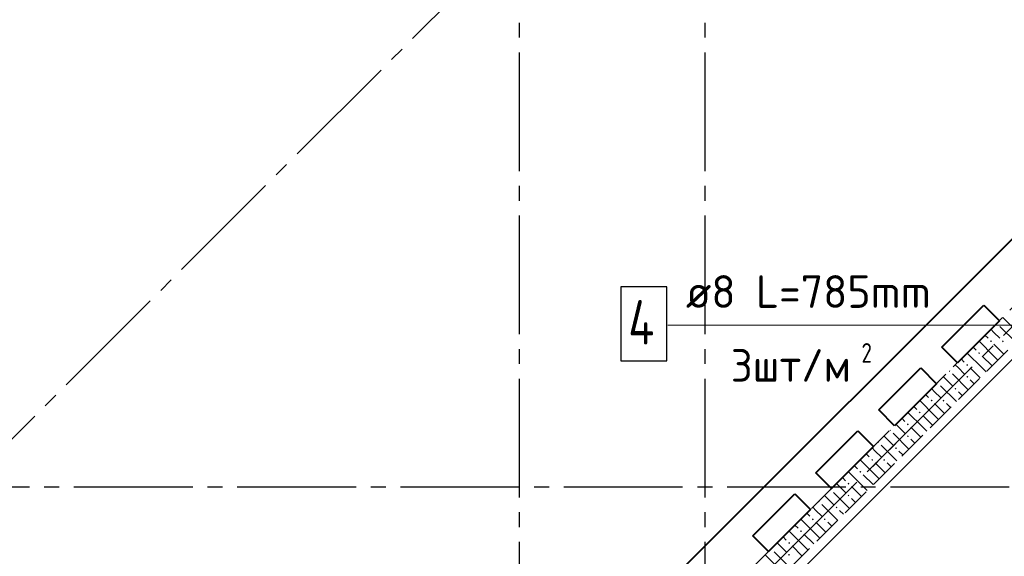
# Model space of a CAD drawing. Header units: millimetres. Extents: x 40580 to 1168286, y -220995 to 81020.
# Tile 359 of 419: x 946950 to 953582, y -113305 to -109687. Entities that reach past the tile are written whole.
import ezdxf

# ---------------------------------------------------------------- set-up
doc = ezdxf.new("R2010")
doc.units = ezdxf.units.MM
for name, pattern in [('______2', [270, 200, -70]), ('______5', [1100, 800, -100, 100, -100]), ('CENTER', [2, 1.25, -0.25, 0.25, -0.25])]:
    doc.linetypes.add(name, pattern=pattern)
for name, color, linetype, lineweight in [('Standard', 7, 'Continuous', 25), ('ОСИ', 7, 'CENTER', 15), ('Основная', 7, 'Continuous', 40), ('Позиционная метка линия выноска', 7, 'Continuous', 13), ('Позиционная метка номер позиции', 7, 'Continuous', 13), ('Фиксатор', 7, 'Continuous', 25)]:
    doc.layers.add(name, color=color, linetype=linetype, lineweight=lineweight)
doc.layers.add('ЖБ Стена верхний уровень', color=7, linetype='______2', true_color=0x656565)
doc.styles.add('ISOCPEUR', font='isocpeur.ttf')

msp = doc.modelspace()

# ---------------------------------------------------------------- hatches: boundary and pattern name
at = {"layer": 'ЖБ Стена верхний уровень', "linetype": 'Continuous', "lineweight": -3, "transparency": 33554687}
for points in [[(953535, -111731.4), (953538.7, -111735.1), (953532.2, -111741.6), (953528.5, -111737.9)], [(953485.7, -111855.1), (953492.3, -111848.6), (953498.8, -111855.1), (953492.3, -111861.7)], [(953565.7, -111855.1), (953572.2, -111848.6), (953578.7, -111855.1), (953572.2, -111861.7)], [(953405.7, -111935.1), (953412.3, -111928.6), (953418.7, -111935.1), (953412.3, -111941.6)], [(953215, -112051.4), (953218.7, -112055.1), (953212.3, -112061.7), (953208.5, -112057.9)], [(953325.8, -112015.1), (953332.2, -112008.6), (953338.7, -112015.1), (953332.2, -112021.6)], [(953135, -112131.4), (953138.7, -112135.1), (953132.2, -112141.6), (953128.5, -112137.9)], [(953325.8, -112095.1), (953332.2, -112088.7), (953338.7, -112095.1), (953332.2, -112101.6)], [(953245.7, -112175.2), (953252.2, -112168.7), (953258.7, -112175.2), (953252.2, -112181.6)], [(953085.7, -112255.1), (953092.3, -112248.6), (953098.8, -112255.1), (953092.3, -112261.7)], [(953165.7, -112255.1), (953172.2, -112248.6), (953178.7, -112255.1), (953172.2, -112261.7)], [(953005.7, -112335.1), (953012.3, -112328.6), (953018.7, -112335.1), (953012.3, -112341.6)], [(952815, -112451.4), (952818.7, -112455.1), (952812.3, -112461.7), (952808.5, -112457.9)], [(952925.8, -112415.1), (952932.2, -112408.6), (952938.7, -112415.1), (952932.2, -112421.6)], [(952735, -112531.4), (952738.7, -112535.1), (952732.2, -112541.6), (952728.5, -112537.9)], [(952925.8, -112495.1), (952932.2, -112488.7), (952938.7, -112495.1), (952932.2, -112501.6)], [(952845.7, -112575.2), (952852.2, -112568.7), (952858.7, -112575.2), (952852.2, -112581.6)], [(952685.7, -112655.1), (952692.3, -112648.6), (952698.8, -112655.1), (952692.3, -112661.7)], [(952765.7, -112655.1), (952772.2, -112648.6), (952778.7, -112655.1), (952772.2, -112661.7)], [(952605.7, -112735.1), (952612.3, -112728.6), (952618.7, -112735.1), (952612.3, -112741.6)], [(952415, -112851.4), (952418.7, -112855.1), (952412.3, -112861.7), (952408.5, -112857.9)], [(952525.8, -112815.1), (952532.2, -112808.6), (952538.7, -112815.1), (952532.2, -112821.6)], [(952335, -112931.4), (952338.7, -112935.1), (952332.2, -112941.6), (952328.5, -112937.9)], [(952525.8, -112895.1), (952532.2, -112888.7), (952538.7, -112895.1), (952532.2, -112901.6)], [(952445.7, -112975.2), (952452.2, -112968.7), (952458.7, -112975.2), (952452.2, -112981.6)], [(952285.7, -113055.1), (952292.3, -113048.6), (952298.8, -113055.1), (952292.3, -113061.7)], [(952365.7, -113055.1), (952372.2, -113048.6), (952378.7, -113055.1), (952372.2, -113061.7)], [(952205.7, -113135.1), (952212.3, -113128.6), (952218.7, -113135.1), (952212.3, -113141.6)], [(952015, -113251.4), (952018.7, -113255.1), (952012.3, -113261.7), (952008.5, -113257.9)], [(952125.8, -113215.1), (952132.2, -113208.6), (952138.7, -113215.1), (952132.2, -113221.6)], [(952125.8, -113295.1), (952132.2, -113288.7), (952138.7, -113295.1), (952132.2, -113301.6)]]:
    msp.add_hatch(color=7, dxfattribs=at).paths.add_polyline_path(points, flags=16)

# ---------------------------------------------------------------- linework, layer by layer
at = {"layer": 'Standard', "color": 251, "linetype": 'Continuous', "lineweight": -3, "true_color": 0x656565, "transparency": 33554687}
for q in [(952850.2, -112543.4), (952673.4, -112720.2), (952761.8, -112631.8)]:
    msp.add_line((952761.8, -112631.8), q, dxfattribs=at)
at = {"layer": 'ЖБ Стена верхний уровень', "color": 251, "linetype": '______2', "lineweight": -3, "true_color": 0x656565, "transparency": 33554687}
for p, q in [((955097.7, -110168.7), (948917.6, -116348.8)), ((950409.6, -115111.3), (955225, -110295.9))]:
    msp.add_line(p, q, dxfattribs=at)
at = {"layer": 'ЖБ Стена верхний уровень', "color": 9, "linetype": 'Continuous', "lineweight": -3, "true_color": 0xc7c7c7, "transparency": 33554687}
for p, q in [((953571.7, -111694.6), (953632.2, -111755.1)), ((953512.3, -111795.1), (953491.7, -111774.6)), ((953552.2, -111835.1), (953512.3, -111795.1)), ((953552.2, -111755.1), (953659, -111861.9)), ((953512.3, -111955.1), (953411.7, -111854.6)), ((953451.7, -111814.6), (953472.2, -111835.1)), ((953512.3, -111875.2), (953579, -111941.9)), ((953432.2, -112035.1), (953331.7, -111934.6)), ((953371.7, -111894.6), (953392.3, -111915.1)), ((953291.7, -111974.6), (953312.3, -111995.1)), ((953432.2, -111955.1), (953499, -112021.9)), ((953512.3, -111955.1), (953539, -111981.9)), ((953272.2, -112035.1), (953251.7, -112014.6)), ((953312.3, -112075.2), (953272.2, -112035.1)), ((953352.2, -112035.1), (953419, -112101.9)), ((953432.2, -112035.1), (953459, -112061.9)), ((953171.7, -112094.6), (953232.2, -112155.1)), ((953232.2, -112075.2), (953339, -112181.9)), ((953352.2, -112115.1), (953379, -112141.9)), ((953112.3, -112195.1), (953091.7, -112174.6)), ((953152.2, -112235.1), (953112.3, -112195.1)), ((953152.2, -112155.1), (953259, -112261.9)), ((953272.2, -112195.1), (953299, -112221.9)), ((953112.3, -112355.1), (953011.7, -112254.6)), ((953051.7, -112214.6), (953072.2, -112235.1)), ((953032.2, -112435.1), (952931.7, -112334.6)), ((952971.7, -112294.6), (952992.3, -112315.1)), ((953112.3, -112275.2), (953179, -112341.9)), ((953192.3, -112275.2), (953219, -112301.9)), ((952891.7, -112374.6), (952912.3, -112395.1)), ((953032.2, -112355.1), (953099, -112421.9)), ((953112.3, -112355.1), (953139, -112381.9)), ((952872.2, -112435.1), (952851.7, -112414.6)), ((952912.3, -112475.2), (952872.2, -112435.1)), ((952952.2, -112435.1), (953019, -112501.9)), ((953032.2, -112435.1), (953059, -112461.9)), ((952771.7, -112494.6), (952832.2, -112555.1)), ((952832.2, -112475.2), (952939, -112581.9)), ((952952.2, -112515.1), (952979, -112541.9)), ((952712.3, -112595.1), (952691.7, -112574.6)), ((952752.2, -112635.1), (952712.3, -112595.1)), ((952752.2, -112555.1), (952859, -112661.9)), ((952872.2, -112595.1), (952899, -112621.9)), ((952712.3, -112755.1), (952611.7, -112654.6)), ((952651.7, -112614.6), (952672.2, -112635.1)), ((952632.2, -112835.1), (952531.7, -112734.6)), ((952571.7, -112694.6), (952592.3, -112715.1)), ((952712.3, -112675.2), (952779, -112741.9)), ((952792.3, -112675.2), (952819, -112701.9)), ((952491.7, -112774.6), (952512.3, -112795.1)), ((952632.2, -112755.1), (952699, -112821.9)), ((952712.3, -112755.1), (952739, -112781.9)), ((952472.2, -112835.1), (952451.7, -112814.6)), ((952512.3, -112875.2), (952472.2, -112835.1)), ((952552.2, -112835.1), (952619, -112901.9)), ((952632.2, -112835.1), (952659, -112861.9)), ((952371.7, -112894.6), (952432.2, -112955.1)), ((952432.2, -112875.2), (952539, -112981.9)), ((952552.2, -112915.1), (952579, -112941.9)), ((952312.3, -112995.1), (952291.7, -112974.6)), ((952352.2, -113035.1), (952312.3, -112995.1)), ((952352.2, -112955.1), (952459, -113061.9)), ((952472.2, -112995.1), (952499, -113021.9)), ((952312.3, -113155.1), (952211.7, -113054.6)), ((952251.7, -113014.6), (952272.2, -113035.1)), ((952232.2, -113235.1), (952131.7, -113134.6)), ((952171.7, -113094.6), (952192.3, -113115.1)), ((952312.3, -113075.2), (952379, -113141.9)), ((952392.3, -113075.2), (952419, -113101.9)), ((952091.7, -113174.6), (952112.3, -113195.1)), ((952232.2, -113155.1), (952299, -113221.9)), ((952312.3, -113155.1), (952339, -113181.9)), ((952072.2, -113235.1), (952051.7, -113214.6)), ((952112.3, -113275.2), (952072.2, -113235.1)), ((952152.2, -113235.1), (952219, -113301.9)), ((952232.2, -113235.1), (952259, -113261.9)), ((951971.7, -113294.6), (952032.2, -113355.1)), ((952032.2, -113275.2), (952139, -113381.9))]:
    msp.add_line(p, q, dxfattribs=at)
at = {"layer": 'ОСИ', "color": 8, "linetype": '______5', "lineweight": -3, "transparency": 33554687}
for p, q in [((950315.3, -87908.3), (950315.3, -121348.3)), ((951565.3, -87908.3), (951565.3, -121348.3)), ((944929.8, -114481.7), (954263.4, -105148)), ((948910.5, -116483.1), (957254.5, -108139.1)), ((958015.3, -112838.3), (942364.8, -112838.3))]:
    msp.add_line(p, q, dxfattribs=at)
at = {"layer": 'Основная', "transparency": 33554687}
for p, q in [((955005.8, -109793.9), (948450.9, -116348.8)), ((953160.2, -111894), (953443.1, -111611.1)), ((953443.1, -111611.1), (953549.1, -111717.2)), ((953549.1, -111717.2), (953266.3, -112000.1)), ((953266.3, -112000.1), (953160.2, -111894)), ((952736, -112318.3), (953018.8, -112035.4)), ((953018.8, -112035.4), (953124.9, -112141.5)), ((953124.9, -112141.5), (952842, -112424.3)), ((952842, -112424.3), (952736, -112318.3)), ((952311.7, -112742.5), (952594.6, -112459.7)), ((952594.6, -112459.7), (952700.6, -112565.7)), ((952700.6, -112565.7), (952417.8, -112848.6)), ((952417.8, -112848.6), (952311.7, -112742.5)), ((951887.4, -113166.8), (952170.3, -112883.9)), ((952170.3, -112883.9), (952276.4, -112990)), ((952276.4, -112990), (951993.5, -113272.9)), ((951993.5, -113272.9), (951887.4, -113166.8))]:
    msp.add_line(p, q, dxfattribs=at)
at = {"layer": 'Позиционная метка линия выноска', "color": 251, "linetype": 'Continuous', "lineweight": 13, "true_color": 0x494949, "transparency": 33554687, "extrusion": (0, 0, -1)}
msp.add_lwpolyline([(-955413.3, -110201.4), (-949289.8, -116324.9), (-950140.9, -117176), (-951378.3, -115938.6), (-952389.5, -116949.8)], dxfattribs=at)
at = {"layer": 'Позиционная метка номер позиции', "color": 7, "linetype": 'Continuous', "lineweight": 13, "transparency": 33554687}
msp.add_lwpolyline([(954536.4, -111491.3), (954536.4, -111747.3), (951316.6, -111747.3)], dxfattribs=at)
at = {"layer": 'Фиксатор', "color": 7, "linetype": 'Continuous', "lineweight": 25, "transparency": 33554687}
msp.add_lwpolyline([(950998.5, -111987.3), (951308.5, -111987.3), (951308.5, -111487.3), (950998.5, -111487.3), (950998.5, -111987.3)], dxfattribs=at)

# ---------------------------------------------------------------- texts
at = {"layer": 'Фиксатор', "color": 7, "linetype": 'Continuous', "lineweight": 13, "transparency": 33554687, "attachment_point": 7, "style": 'ISOCPEUR'}
for s, insert, char_height, width in [('\\W0.98;ø8 L=785mm ', (951436.6, -111630), 220, 1889.816), ('{\\W0.7800;4}', (951048.5, -111877.3), 300, 326.853)]:
    msp.add_mtext(s, dxfattribs=dict(at, insert=insert, char_height=char_height, width=width))
at = {"layer": 'Фиксатор', "color": 7, "linetype": 'Continuous', "lineweight": 25, "transparency": 33554687, "attachment_point": 7, "style": 'ISOCPEUR'}
for s, insert, char_height, width in [('\\W0.78;2', (952619.8, -111999.4), 132, 143.811), ('\\W0.95;3шт/м', (951739.8, -112127.8), 220, 984.761)]:
    msp.add_mtext(s, dxfattribs=dict(at, insert=insert, char_height=char_height, width=width))

doc.saveas('drawing.dxf')
